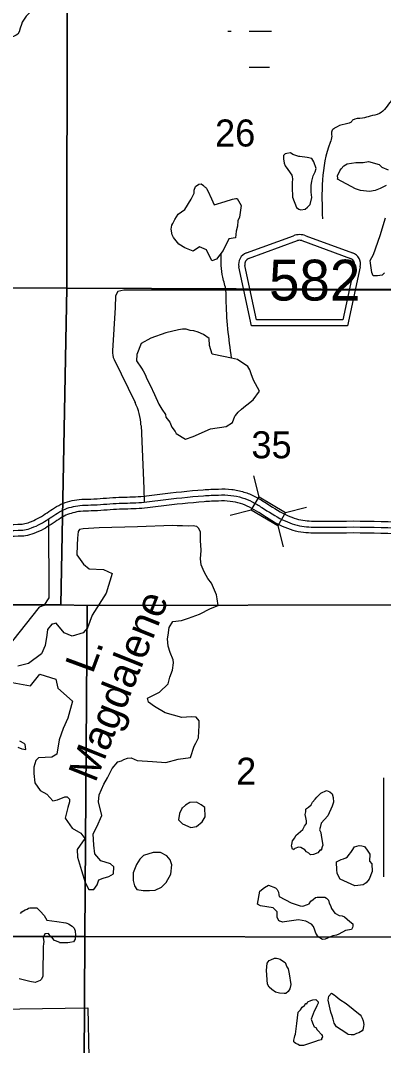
# Model space of a CAD drawing. Extents: x 380424 to 701066, y 1117407 to 1412949.
# Drawn here: x 499000 to 505037, y 1356415 to 1373482 of the extents above; entities that cross this region are included whole.
import ezdxf

# ---------------------------------------------------------------- set-up
doc = ezdxf.new("R2010")
doc.units = 0
for name, color, linetype in [('Bridges and Drawbridges State Highways', 7, 'Continuous'), ('County Routes Highway Center Lines', 7, 'Continuous'), ('Intermittent Ponds', 7, 'Continuous'), ('Lakes and Ponds', 7, 'Continuous'), ('Lakes and Ponds Text', 7, 'Continuous'), ('Narrow Canals', 7, 'Continuous'), ('Roadshields County Roads', 7, 'Continuous'), ('Roadshilelds State Highways', 7, 'Continuous'), ('Section Lines', 7, 'Continuous'), ('Section Numbers', 7, 'Continuous'), ('State Route Divided Highway Outline and Fill', 7, 'Continuous'), ('State Routes Highway Center Lines', 7, 'Continuous'), ('Swamps', 7, 'Continuous'), ('Township  and Range lines', 7, 'Continuous')]:
    doc.layers.add(name, color=color, linetype=linetype)

msp = doc.modelspace()

# ---------------------------------------------------------------- linework, layer by layer
at = {"layer": 'Bridges and Drawbridges State Highways'}
for p, q in [((502968, 1365550), (502878, 1365901)), ((502837, 1365330), (502487, 1365240)), ((503408, 1365289), (503759, 1365379)), ((503278, 1365069), (503368, 1364718))]:
    msp.add_line(p, q, dxfattribs=at)
msp.add_lwpolyline([(502968, 1365550), (503408, 1365289), (503278, 1365069), (502837, 1365330)], close=True, dxfattribs=at)
at = {"layer": 'County Routes Highway Center Lines'}
msp.add_line((500556, 1367839), (500906, 1367123), dxfattribs=at)
for points in [[(505372, 1367996), (505372, 1368121), (505390, 1368743), (505377, 1368877), (505357, 1368910), (505310, 1368970), (505196, 1368990), (502950, 1368990), (500718, 1368990), (500617, 1368970), (500577, 1368897), (500573, 1368702), (500528, 1367981)], [(501004, 1366741), (501053, 1365690), (501054, 1365464)], [(499465, 1365184), (499472, 1363867), (499387, 1363742), (499309, 1363711), (497635, 1361602)], [(497469, 1361339), (497479, 1357002), (500120, 1357044), (500167, 1354578), (500722, 1354562)]]:
    msp.add_lwpolyline(points, dxfattribs=at)
for centre, radius, start, end in [((500811, 1367963), 283, 176.446, 206.0297), ((500030, 1366696), 974, 2.6632, 26.0297)]:
    msp.add_arc(centre, radius, start, end, dxfattribs=at)
at = {"layer": 'Intermittent Ponds'}
for points in [[(501691, 1360370), (501645, 1360278), (501629, 1360170), (501696, 1360104), (501834, 1360047), (501927, 1360063), (502019, 1360139), (502070, 1360222), (502065, 1360376), (502004, 1360422), (501927, 1360468), (501814, 1360463), (501742, 1360417), (501691, 1360365)], [(501321, 1359631), (501204, 1359626), (501045, 1359580), (500983, 1359519), (500927, 1359426), (500875, 1359288), (500875, 1359164), (500896, 1359072), (500932, 1359010), (501039, 1358995), (501147, 1358995), (501239, 1359000), (501347, 1359051), (501424, 1359128), (501501, 1359267), (501516, 1359421), (501491, 1359508), (501434, 1359575), (501327, 1359631)]]:
    msp.add_lwpolyline(points, close=True, dxfattribs=at)
at = {"layer": 'Lakes and Ponds'}
for points in [[(503833, 1370626), (503833, 1370737), (503844, 1370806), (503865, 1370896), (503902, 1370964), (503917, 1371017), (503881, 1371128), (503844, 1371186), (503770, 1371202), (503648, 1371218), (503627, 1371218), (503527, 1371249), (503490, 1371276), (503432, 1371270), (503400, 1371260), (503374, 1371233), (503374, 1371181), (503384, 1371107), (503400, 1371064), (503447, 1371001), (503511, 1370906), (503516, 1370880), (503521, 1370843), (503516, 1370779), (503516, 1370705), (503521, 1370542), (503590, 1370367), (503627, 1370341), (503664, 1370330), (503733, 1370341), (503775, 1370373), (503817, 1370420), (503844, 1370536)], [(502092, 1369662), (501976, 1369712), (501873, 1369643), (501732, 1369699), (501632, 1369757), (501545, 1369871), (501524, 1369915), (501503, 1370009), (501518, 1370074), (501533, 1370101), (501569, 1370169), (501624, 1370257), (501735, 1370335), (501837, 1370509), (501890, 1370609), (501889, 1370659), (501910, 1370717), (501917, 1370726), (501941, 1370742), (501966, 1370759), (502002, 1370762), (502044, 1370737), (502046, 1370732), (502048, 1370730), (502057, 1370720), (502067, 1370713), (502071, 1370707), (502081, 1370699), (502087, 1370690), (502091, 1370683), (502118, 1370645), (502178, 1370514), (502221, 1370410), (502406, 1370470), (502526, 1370508), (502583, 1370517), (502602, 1370519), (502668, 1370400), (502642, 1370209), (502616, 1370146), (502607, 1370056), (502586, 1369975), (502575, 1369866), (502466, 1369844), (502373, 1369655), (502260, 1369510), (502184, 1369478)], [(501820, 1368321), (501757, 1368343), (501693, 1368343), (501630, 1368329), (501419, 1368279), (501166, 1368195), (501004, 1368106), (500934, 1367921), (500928, 1367817), (501012, 1367693), (501042, 1367648), (501072, 1367589), (501101, 1367513), (501155, 1367410), (501230, 1367256), (501299, 1367092), (501352, 1367008), (501413, 1366919), (501418, 1366879), (501482, 1366795), (501516, 1366709), (501570, 1366637), (501591, 1366606), (501744, 1366513), (501869, 1366555), (502158, 1366681), (502418, 1366724), (502524, 1366787), (502566, 1366893), (502573, 1366907), (502622, 1366963), (502678, 1367012), (502740, 1367066), (502766, 1367082), (502868, 1367167), (502974, 1367308), (502875, 1367491), (502837, 1367599), (502815, 1367667), (502783, 1367720), (502608, 1367836), (502510, 1367857), (502376, 1367885), (502186, 1367927), (502144, 1368068), (502137, 1368188), (502045, 1368251), (501954, 1368293), (501883, 1368314)], [(504112, 1360239), (504001, 1360118), (503986, 1360044), (503975, 1360007), (503996, 1359959), (504001, 1359912), (504028, 1359748), (504017, 1359722), (504001, 1359664), (503986, 1359674), (503943, 1359621), (503875, 1359595), (503822, 1359590), (503795, 1359616), (503758, 1359642), (503727, 1359674), (503663, 1359711), (503621, 1359716), (503563, 1359695), (503542, 1359674), (503537, 1359685), (503526, 1359685), (503505, 1359737), (503510, 1359764), (503521, 1359822), (503563, 1359875), (503579, 1359912), (503695, 1360012), (503721, 1360065), (503758, 1360112), (503758, 1360155), (503743, 1360213), (503737, 1360260), (503743, 1360308), (503748, 1360350), (503758, 1360361), (503790, 1360382), (503832, 1360424), (503859, 1360466), (503901, 1360519), (503931, 1360549), (503996, 1360619), (504091, 1360662), (504144, 1360640), (504181, 1360604), (504202, 1360545), (504207, 1360466), (504186, 1360398)], [(504318, 1359187), (504265, 1359277), (504260, 1359346), (504255, 1359462), (504255, 1359473), (504334, 1359510), (504371, 1359525), (504413, 1359541), (504440, 1359557), (504466, 1359594), (504492, 1359631), (504514, 1359663), (504556, 1359721), (504630, 1359747), (504677, 1359742), (504719, 1359726), (504767, 1359668), (504809, 1359599), (504804, 1359483), (504841, 1359441), (504846, 1359314), (504799, 1359187), (504751, 1359124), (504698, 1359092), (504609, 1359077), (504561, 1359071)], [(503504, 1358792), (503652, 1358739), (503694, 1358734), (503773, 1358761), (503800, 1358771), (503831, 1358819), (503868, 1358845), (503905, 1358877), (503932, 1358882), (503979, 1358882), (504011, 1358887), (504064, 1358887), (504090, 1358866), (504122, 1358834), (504132, 1358787), (504153, 1358745), (504174, 1358697), (504201, 1358655), (504227, 1358618), (504238, 1358613), (504301, 1358581), (504349, 1358576), (504386, 1358555), (504475, 1358481), (504528, 1358438), (504528, 1358401), (504523, 1358380), (504507, 1358349), (504407, 1358327), (504296, 1358269), (504254, 1358254), (504196, 1358243), (504069, 1358185), (504021, 1358180), (503953, 1358222), (503910, 1358285), (503895, 1358333), (503873, 1358396), (503842, 1358433), (503747, 1358486), (503625, 1358507), (503393, 1358475), (503361, 1358470), (503314, 1358486), (503303, 1358486), (503271, 1358544), (503266, 1358560), (503266, 1358576), (503271, 1358639), (503203, 1358708), (502991, 1358742), (502944, 1358766), (502981, 1358982), (503060, 1359046), (503124, 1359083), (503240, 1359040), (503271, 1359014), (503293, 1358966), (503298, 1358924), (503303, 1358893)], [(503090, 1357662), (503100, 1357783), (503137, 1357831), (503164, 1357841), (503222, 1357868), (503259, 1357868), (503280, 1357862), (503317, 1357852), (503375, 1357815), (503401, 1357794), (503428, 1357725), (503449, 1357693), (503470, 1357609), (503496, 1357429), (503481, 1357361), (503454, 1357313), (503412, 1357281), (503385, 1357281), (503306, 1357287), (503243, 1357303), (503179, 1357345), (503137, 1357387), (503106, 1357435)], [(504418, 1357115), (504650, 1356925), (504666, 1356903), (504682, 1356872), (504698, 1356824), (504708, 1356766), (504703, 1356729), (504692, 1356676), (504682, 1356660), (504629, 1356624), (504587, 1356613), (504545, 1356592), (504502, 1356592), (504450, 1356597), (504434, 1356608), (504413, 1356624), (504254, 1356724), (504217, 1356787), (504201, 1356851), (504185, 1356909), (504159, 1356967), (504117, 1357167), (504127, 1357236), (504175, 1357284), (504217, 1357257), (504244, 1357236), (504312, 1357183)], [(503597, 1356781), (503618, 1356971), (503655, 1357008), (503687, 1357055), (503724, 1357082), (503745, 1357117), (503761, 1357108), (503777, 1357140), (503830, 1357166), (503861, 1357177), (503909, 1357182), (503930, 1357166), (503951, 1357140), (503951, 1357119), (503930, 1357076), (503909, 1357034), (503882, 1356987), (503835, 1356855), (503856, 1356791), (503882, 1356728), (503914, 1356712), (503935, 1356675), (503946, 1356665), (504004, 1356596), (504015, 1356580), (504025, 1356559), (504004, 1356533), (504004, 1356511), (503951, 1356496), (503904, 1356480), (503708, 1356416), (503640, 1356416), (503618, 1356432), (503581, 1356448), (503555, 1356464), (503544, 1356474), (503544, 1356501), (503555, 1356548), (503560, 1356575), (503571, 1356601)]]:
    msp.add_lwpolyline(points, close=True, dxfattribs=at)
for points in [[(505081, 1370734), (504980, 1370686), (504901, 1370649), (504806, 1370634), (504653, 1370649), (504569, 1370681), (504273, 1370840), (504278, 1370855), (504273, 1370898), (504310, 1370977), (504331, 1371014), (504378, 1371061), (504431, 1371098), (504579, 1371120), (504699, 1371120), (504785, 1371135), (504965, 1371082), (505012, 1371040), (505113, 1370998)], [(505055, 1369281), (505013, 1369244), (504939, 1369228), (504865, 1369233), (504844, 1369286), (504833, 1369365), (504823, 1369439), (504817, 1369487), (504870, 1369587), (504981, 1369904), (505071, 1370194)], [(498862, 1362457), (499167, 1362406), (499322, 1362600), (499586, 1362515), (499623, 1362362), (499866, 1362147), (499784, 1361865), (499709, 1361695), (499641, 1361505), (499604, 1361263), (499519, 1361215), (499301, 1361206), (499254, 1361163), (499222, 1361052), (499219, 1360946), (499236, 1360786), (499325, 1360660), (499440, 1360602), (499539, 1360490), (499617, 1360507), (499736, 1360558), (499774, 1360558), (499813, 1360514), (499817, 1360473), (499788, 1360377), (499740, 1360199), (499858, 1360033), (500003, 1359951), (500069, 1359864), (499942, 1359679), (499948, 1359553), (500015, 1359329), (500075, 1359127), (500138, 1359012), (500220, 1359015), (500274, 1359091), (500301, 1359172), (500374, 1359199), (500467, 1359226), (500546, 1359275), (500552, 1359389), (500497, 1359441), (500334, 1359492), (500238, 1359604), (500220, 1359752), (500206, 1359941), (500271, 1360057), (500352, 1360247), (500298, 1360471), (500308, 1360587), (500386, 1360764), (500444, 1360873), (500482, 1360941), (500526, 1361026), (500621, 1361139), (500679, 1361156), (500717, 1361176), (500781, 1361197), (500842, 1361207), (500941, 1361159), (501193, 1361142), (501418, 1361128), (501622, 1361183), (501829, 1361210), (501889, 1361401), (501918, 1361449), (501962, 1361537), (501966, 1361646), (501972, 1361735), (501972, 1361823), (501921, 1361884), (501840, 1361888), (501683, 1361874), (501407, 1361952), (501227, 1362061), (501128, 1362130), (501113, 1362199), (501312, 1362300), (501454, 1362438), (501486, 1362547), (501530, 1362663), (501546, 1362785), (501540, 1362837), (501488, 1362959), (501456, 1363064), (501445, 1363186), (501456, 1363249), (501472, 1363376), (501533, 1363475), (501680, 1363489), (501792, 1363533), (501979, 1363595), (502158, 1363693), (502290, 1363740), (502272, 1363850), (502258, 1363917), (502177, 1364115), (502115, 1364193), (502085, 1364241), (502057, 1364302), (502003, 1364418), (501996, 1364517), (502003, 1364656), (502000, 1364749), (501995, 1364812), (501995, 1364960), (501966, 1365024), (501935, 1365058), (501901, 1365063), (501877, 1365065), (501798, 1365061), (501692, 1365067), (501606, 1365067), (501525, 1365071), (500948, 1365052), (500309, 1365034), (500041, 1365018), (499979, 1365004), (499957, 1364974), (499946, 1364860), (499943, 1364748), (499935, 1364584), (500050, 1364428), (500144, 1364350), (500379, 1364342), (500524, 1364276), (500424, 1363948), (500189, 1363582), (500113, 1363371), (500039, 1363287), (499860, 1363233), (499723, 1363285), (499592, 1363445), (499534, 1363429), (499523, 1363429), (499449, 1363344), (499435, 1363245), (499411, 1363076), (499346, 1362934), (499135, 1362775), (498954, 1362729)], [(498953, 1361380), (499020, 1361354), (499086, 1361341), (499075, 1361425), (499059, 1361446), (498991, 1361480)], [(498997, 1358610), (499023, 1358638), (499052, 1358656), (499078, 1358671), (499109, 1358686), (499133, 1358700), (499157, 1358706), (499192, 1358708), (499270, 1358708), (499303, 1358674), (499325, 1358650), (499393, 1358578), (499438, 1358503), (499602, 1358479), (499756, 1358458), (499772, 1358451), (499799, 1358440), (499858, 1358403), (499888, 1358375), (499892, 1358366), (499899, 1358350), (499906, 1358322), (499916, 1358246), (499906, 1358183), (499879, 1358143), (499822, 1358128), (499785, 1358125), (499748, 1358125), (499705, 1358123), (499646, 1358125), (499641, 1358136), (499563, 1358165), (499530, 1358200), (499504, 1358222), (499464, 1358278), (499405, 1358274), (499379, 1358211), (499386, 1358143), (499382, 1358112), (499379, 1358055), (499379, 1357960), (499375, 1357898), (499377, 1357854), (499370, 1357815), (499371, 1357571), (499351, 1357517), (499329, 1357497), (499244, 1357466), (499155, 1357481), (499065, 1357503), (498978, 1357523)]]:
    msp.add_lwpolyline(points, dxfattribs=at)
at = {"layer": 'Narrow Canals'}
msp.add_lwpolyline([(499634, 1373959), (499164, 1373626), (499095, 1373553), (499058, 1373505), (499027, 1373457), (499016, 1373415), (498995, 1373357), (498979, 1373294), (498953, 1373257), (498926, 1373236), (498023, 1372808), (497965, 1372771), (497923, 1372755), (497886, 1372750), (497854, 1372750), (497801, 1372760), (497743, 1372771), (497553, 1372866), (497448, 1372914), (497353, 1372945), (497268, 1372966), (497117, 1373019)], dxfattribs=at)
for points in [[(506338, 1376385), (506452, 1376056), (506441, 1375955), (506436, 1375924), (506399, 1375860), (506367, 1375792), (506346, 1375718), (506320, 1375617), (506262, 1375491), (506241, 1375427), (506214, 1375369), (506161, 1375121), (506108, 1374825), (506056, 1374730), (506008, 1374667), (505971, 1374535), (505918, 1374408), (505897, 1374228), (505881, 1374075), (505839, 1374023), (505739, 1373611), (505702, 1373500), (505543, 1373014), (505454, 1372729), (505311, 1372407), (505200, 1372185), (505168, 1372148), (504968, 1371931), (504815, 1371889), (504688, 1371857), (504524, 1371820), (504487, 1371783), (504397, 1371757), (504223, 1371688), (504176, 1371641), (504176, 1371556), (504149, 1371451), (504022, 1370178)], [(502510, 1367857), (502422, 1368847), (502417, 1368984), (502364, 1369206), (502337, 1369608)]]:
    msp.add_spline(points, degree=3, dxfattribs=at)
at = {"layer": 'Roadshields County Roads'}
for p, q in [((502759, 1369612), (503539, 1369898)), ((503746, 1369898), (504524, 1369613)), ((502794, 1369518), (503608, 1369817)), ((503677, 1369817), (504489, 1369519)), ((502843, 1368400), (502633, 1369382)), ((502924, 1368500), (502731, 1369403)), ((504553, 1369404), (504359, 1368500)), ((504650, 1369383), (504440, 1368400)), ((504359, 1368500), (502924, 1368500)), ((504440, 1368400), (502843, 1368400))]:
    msp.add_line(p, q, dxfattribs=at)
for centre, radius, start, end in [((503642, 1369617), 300, 69.8267, 110.1727), ((503642, 1369723), 100, 69.8267, 110.1727), ((502828, 1369424), 200, 110.1727, 192.0996), ((502828, 1369424), 100, 110.1727, 192.0996), ((504455, 1369425), 100, 347.8998, 69.8267), ((504455, 1369425), 200, 347.8998, 69.8267)]:
    msp.add_arc(centre, radius, start, end, dxfattribs=at)
at = {"layer": 'Roadshilelds State Highways'}
msp.add_line((505037, 1360872), (505037, 1359222), dxfattribs=at)
at = {"layer": 'Section Lines'}
for points in [[(499773, 1374123), (499770, 1369024), (495037, 1369044), (495030, 1369044), (495030, 1369050), (494277, 1369055), (494256, 1374183)], [(505474, 1374090), (505474, 1374080), (505410, 1369003), (499770, 1369024), (499773, 1374123), (505464, 1374089)], [(499770, 1369024), (499670, 1363751), (494843, 1363755), (494326, 1363754), (494282, 1369041), (494277, 1369055), (495030, 1369050), (495030, 1369044), (495037, 1369044)], [(505410, 1369003), (505456, 1363751), (500110, 1363739), (499670, 1363751), (499770, 1369024)], [(500110, 1363739), (500071, 1358232), (494988, 1358232), (494985, 1358232), (494985, 1358237), (494793, 1358232), (494843, 1363755), (499670, 1363751)], [(505456, 1363751), (505456, 1363745), (505395, 1358217), (500071, 1358232), (500110, 1363739)], [(500071, 1358232), (500040, 1352888), (494735, 1352922), (494786, 1358215), (494793, 1358232), (494985, 1358237), (494985, 1358232), (494988, 1358232)], [(505395, 1358217), (505393, 1358206), (505387, 1352863), (500040, 1352888), (500071, 1358232)]]:
    msp.add_lwpolyline(points, close=True, dxfattribs=at)
at = {"layer": 'State Route Divided Highway Outline and Fill'}
for points in [[(475822, 1362272), (476001, 1362423), (476161, 1362503), (476333, 1362575), (476505, 1362610), (476730, 1362645), (479522, 1362592), (479713, 1362605), (479922, 1362636), (480105, 1362693), (480250, 1362750), (480396, 1362826), (480633, 1362965), (481722, 1363646), (482071, 1363831), (482304, 1363916), (482537, 1363966), (482775, 1363987), (483141, 1363980), (484014, 1363966), (486588, 1363946), (489396, 1363913), (491129, 1363900), (491519, 1363900), (491985, 1363926), (492443, 1363940), (493778, 1363893), (494974, 1363886), (495278, 1363906), (495566, 1363957), (495817, 1364041), (496051, 1364132), (496287, 1364247), (496541, 1364423), (496995, 1364723), (497239, 1364893), (497402, 1364978), (497560, 1365043), (497710, 1365080), (497882, 1365087), (498955, 1365094), (499048, 1365100), (499151, 1365128), (499284, 1365189), (499534, 1365347), (499670, 1365426), (499819, 1365478), (499974, 1365508), (500167, 1365514), (500587, 1365541), (500959, 1365554), (501315, 1365594), (502039, 1365668), (502292, 1365681), (502512, 1365674), (502716, 1365631), (502897, 1365558), (503064, 1365461), (503405, 1365257), (503552, 1365196), (503697, 1365160), (503838, 1365148), (504421, 1365148), (505343, 1365134), (506346, 1365101), (506605, 1365087), (507174, 1365081), (507461, 1365087), (507709, 1365087), (507983, 1365087), (509644, 1365061), (510926, 1365041), (511452, 1365020), (511640, 1364970), (511878, 1364885), (512071, 1364778), (512279, 1364625), (512384, 1364536), (512529, 1364340), (512662, 1364088), (512870, 1363557), (513144, 1362911), (513340, 1362672), (513615, 1362472), (513820, 1362379), (513997, 1362324), (514229, 1362305), (518668, 1362278), (518806, 1362238), (518953, 1362152), (519066, 1362044)], [(518932, 1361896), (518832, 1361991), (518726, 1362052), (518638, 1362078), (514220, 1362105), (513959, 1362126), (513749, 1362191), (513514, 1362298), (513202, 1362525), (512971, 1362807), (512685, 1363482), (512479, 1364005), (512359, 1364233), (512237, 1364398), (512155, 1364469), (511963, 1364610), (511796, 1364702), (511580, 1364778), (511422, 1364821), (510920, 1364841), (509641, 1364861), (507981, 1364887), (507709, 1364887), (507463, 1364887), (507176, 1364881), (506598, 1364888), (506337, 1364901), (505339, 1364934), (504420, 1364948), (503829, 1364948), (503664, 1364962), (503489, 1365006), (503315, 1365078), (502963, 1365288), (502809, 1365378), (502657, 1365439), (502488, 1365475), (502294, 1365481), (502054, 1365468), (501337, 1365395), (500973, 1365355), (500597, 1365341), (500177, 1365315), (499997, 1365308), (499872, 1365284), (499754, 1365243), (499637, 1365175), (499380, 1365013), (499220, 1364940), (499082, 1364902), (498962, 1364894), (497887, 1364888), (497739, 1364881), (497623, 1364852), (497487, 1364797), (497343, 1364722), (497107, 1364558), (496654, 1364257), (496388, 1364074), (496131, 1363948), (495885, 1363852), (495615, 1363763), (495302, 1363707), (494980, 1363686), (493774, 1363693), (492442, 1363740), (491993, 1363727), (491525, 1363700), (491128, 1363700), (489394, 1363713), (486586, 1363746), (484011, 1363767), (483137, 1363780), (482782, 1363786), (482567, 1363767), (482360, 1363723), (482153, 1363648), (481822, 1363473), (480736, 1362793), (480493, 1362651), (480333, 1362568), (480171, 1362504), (479967, 1362441), (479735, 1362406), (479527, 1362392), (476743, 1362445), (476541, 1362414), (476393, 1362383), (476245, 1362321), (476111, 1362254), (475959, 1362126)]]:
    msp.add_spline(points, degree=3, dxfattribs=at)
at = {"layer": 'State Routes Highway Center Lines'}
msp.add_spline([(475889, 1362198), (476056, 1362338), (476203, 1362412), (476363, 1362479), (476523, 1362512), (476736, 1362545), (479524, 1362492), (479724, 1362505), (479944, 1362539), (480138, 1362599), (480291, 1362659), (480445, 1362739), (480685, 1362879), (481772, 1363560), (482112, 1363740), (482332, 1363820), (482552, 1363866), (482779, 1363887), (483139, 1363880), (484013, 1363866), (486587, 1363846), (489395, 1363813), (491129, 1363800), (491522, 1363800), (491989, 1363826), (492443, 1363840), (493776, 1363793), (494977, 1363786), (495290, 1363806), (495590, 1363860), (495851, 1363947), (496091, 1364040), (496337, 1364160), (496598, 1364340), (497051, 1364641), (497291, 1364807), (497445, 1364887), (497591, 1364947), (497725, 1364981), (497885, 1364987), (498958, 1364994), (499065, 1365001), (499185, 1365034), (499332, 1365101), (499585, 1365261), (499712, 1365334), (499845, 1365381), (499986, 1365408), (500172, 1365415), (500592, 1365441), (500966, 1365455), (501326, 1365495), (502046, 1365568), (502293, 1365581), (502500, 1365575), (502687, 1365535), (502853, 1365468), (503013, 1365374), (503360, 1365168), (503520, 1365101), (503680, 1365061), (503834, 1365048), (504421, 1365048), (505341, 1365034), (506341, 1365001), (506601, 1364987), (507175, 1364981), (507462, 1364987), (507709, 1364987), (507982, 1364987), (509643, 1364961), (510923, 1364941), (511437, 1364921), (511610, 1364874), (511837, 1364794), (512017, 1364694), (512217, 1364547), (512310, 1364467), (512444, 1364287), (512570, 1364047), (512777, 1363520), (513057, 1362859), (513271, 1362599), (513564, 1362385), (513784, 1362285), (513978, 1362225), (514224, 1362205), (518653, 1362178), (518766, 1362145), (518893, 1362072), (519067, 1361904)], degree=3, dxfattribs=at)
at = {"layer": 'Swamps'}
for points in [[(502450, 1373305), (502501, 1373305)], [(502801, 1373305), (503173, 1373305)], [(502801, 1372705), (503143, 1372705)]]:
    msp.add_lwpolyline(points, dxfattribs=at)
at = {"layer": 'Township  and Range lines'}
for p, q in [((494843, 1363755), (499670, 1363751)), ((499670, 1363751), (500110, 1363739)), ((500110, 1363739), (505456, 1363751))]:
    msp.add_line(p, q, dxfattribs=at)

# ---------------------------------------------------------------- texts
at = {"layer": 'Lakes and Ponds Text'}
for s, rotation, p in [('Magdalene', 68.2153, (500244, 1360776)), ('L.', 69.7457, (500199, 1362588))]:
    msp.add_text(s, height=500, rotation=rotation, dxfattribs=at).set_placement(p)
at = {"layer": 'Roadshields County Roads'}
msp.add_text('582', height=680, rotation=359.9997, dxfattribs=at).set_placement((503134, 1368819))
at = {"layer": 'Section Numbers'}
for s, p in [('26', (502235, 1371384)), ('35', (502840, 1366192)), ('2', (502586, 1360757))]:
    msp.add_text(s, height=450, dxfattribs=at).set_placement(p)

doc.saveas('drawing.dxf')
